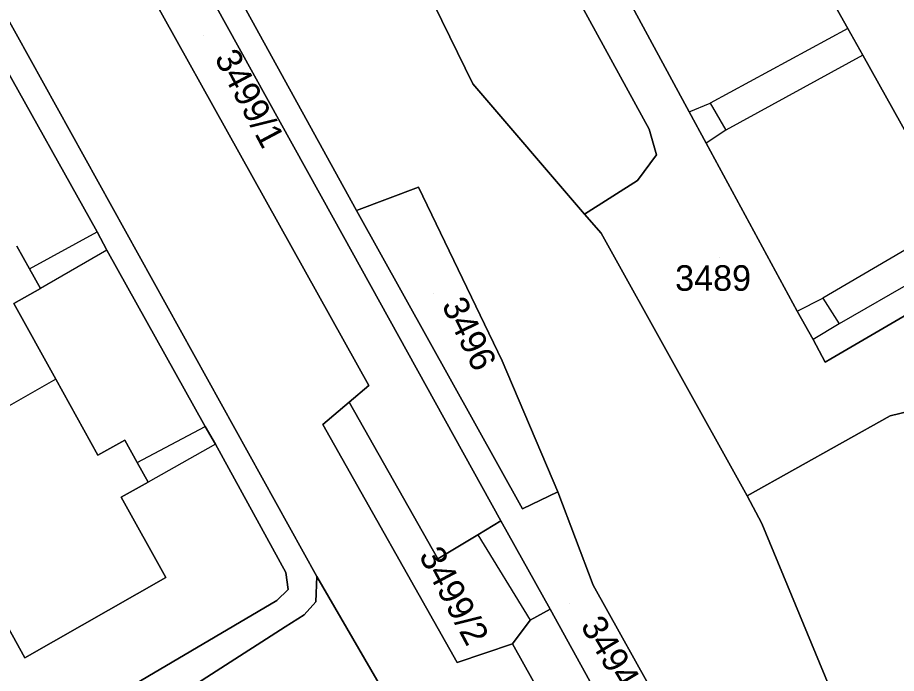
# Model space of a CAD drawing. Extents: x -262715 to -259381, y -1237238 to -1231182.
# Drawn here: x -261491.3 to -261422.5, y -1235605.5 to -1235554.1 of the extents above; entities that cross this region are included whole.
import ezdxf

# ---------------------------------------------------------------- set-up
doc = ezdxf.new("R2010")
doc.units = 0
for name, color, linetype in [('body_kn', 7, 'Continuous'), ('kladpar_druhypozemkov', 7, 'Continuous'), ('kladpar_hranice', 7, 'Continuous'), ('kladpar_parcelnecisla', 7, 'Continuous'), ('kladpar_plochy', 7, 'Continuous'), ('zappar_hrandruhpozemk', 7, 'Continuous')]:
    doc.layers.add(name, color=color, linetype=linetype)

msp = doc.modelspace()

# ---------------------------------------------------------------- linework, layer by layer
at = {"layer": 'body_kn'}
for p, q in [((-261426.27, -1235554.97), (-261426.27, -1235554.97)), ((-261426.27, -1235554.97), (-261426.27, -1235554.97)), ((-261425.1, -1235557.07), (-261425.1, -1235557.07)), ((-261425.1, -1235557.07), (-261425.1, -1235557.07)), ((-261455.64, -1235559.31), (-261455.64, -1235559.31)), ((-261437.04, -1235560.82), (-261437.04, -1235560.82)), ((-261437.04, -1235560.82), (-261437.04, -1235560.82)), ((-261438.69, -1235561.51), (-261438.69, -1235561.51)), ((-261438.69, -1235561.51), (-261438.69, -1235561.51)), ((-261441.82, -1235562.85), (-261441.82, -1235562.85)), ((-261435.81, -1235562.95), (-261435.81, -1235562.95)), ((-261435.81, -1235562.95), (-261435.81, -1235562.95)), ((-261437.37, -1235563.97), (-261437.37, -1235563.97)), ((-261441.26, -1235564.87), (-261441.26, -1235564.87)), ((-261459.9, -1235567.4), (-261459.9, -1235567.4)), ((-261459.9, -1235567.4), (-261459.9, -1235567.4)), ((-261442.73, -1235566.89), (-261442.73, -1235566.89)), ((-261464.77, -1235569.24), (-261464.77, -1235569.24)), ((-261466.58, -1235569.82), (-261466.58, -1235569.82)), ((-261446.9, -1235569.53), (-261446.9, -1235569.53)), ((-261485.08, -1235570.9), (-261485.08, -1235570.9)), ((-261445.58, -1235571), (-261445.58, -1235571)), ((-261484.32, -1235572.34), (-261484.32, -1235572.34)), ((-261484.32, -1235572.34), (-261484.32, -1235572.34)), ((-261490.37, -1235573.81), (-261490.37, -1235573.81)), ((-261490.37, -1235573.81), (-261490.37, -1235573.81)), ((-261489.52, -1235575.34), (-261489.52, -1235575.34)), ((-261428.21, -1235576.1), (-261428.21, -1235576.1)), ((-261430.22, -1235577.11), (-261430.22, -1235577.11)), ((-261430.22, -1235577.11), (-261430.22, -1235577.11)), ((-261426.94, -1235578.12), (-261426.94, -1235578.12)), ((-261426.94, -1235578.12), (-261426.94, -1235578.12)), ((-261428.98, -1235579.33), (-261428.98, -1235579.33)), ((-261453.34, -1235581.02), (-261453.34, -1235581.02)), ((-261428.04, -1235581.12), (-261428.04, -1235581.12)), ((-261427.6, -1235580.85), (-261427.6, -1235580.85)), ((-261488.33, -1235582.45), (-261488.33, -1235582.45)), ((-261488.33, -1235582.45), (-261488.33, -1235582.45)), ((-261463.8, -1235582.95), (-261463.8, -1235582.95)), ((-261465.34, -1235584.25), (-261465.34, -1235584.25)), ((-261465.34, -1235584.25), (-261465.34, -1235584.25)), ((-261467.39, -1235585.99), (-261467.39, -1235585.99)), ((-261422.94, -1235585.32), (-261422.94, -1235585.32)), ((-261476.63, -1235586.16), (-261476.63, -1235586.16)), ((-261482.92, -1235587.23), (-261482.92, -1235587.23)), ((-261475.82, -1235587.54), (-261475.82, -1235587.54)), ((-261475.82, -1235587.54), (-261475.82, -1235587.54)), ((-261485.02, -1235588.4), (-261485.02, -1235588.4)), ((-261481.94, -1235588.98), (-261481.94, -1235588.98)), ((-261481.94, -1235588.98), (-261481.94, -1235588.98)), ((-261481.09, -1235590.51), (-261481.09, -1235590.51)), ((-261448.98, -1235591.27), (-261448.98, -1235591.27)), ((-261483.19, -1235591.68), (-261483.19, -1235591.68)), ((-261434.14, -1235591.59), (-261434.14, -1235591.59)), ((-261451.76, -1235592.59), (-261451.76, -1235592.59)), ((-261453.44, -1235593.54), (-261453.44, -1235593.54)), ((-261432.99, -1235593.76), (-261432.99, -1235593.76)), ((-261455.25, -1235594.64), (-261455.25, -1235594.64)), ((-261455.25, -1235594.64), (-261455.25, -1235594.64)), ((-261458.4, -1235596.51), (-261458.4, -1235596.51)), ((-261470.29, -1235597.59), (-261470.29, -1235597.59)), ((-261479.69, -1235597.98), (-261479.69, -1235597.98)), ((-261467.86, -1235597.89), (-261467.86, -1235597.89)), ((-261470.11, -1235598.92), (-261470.11, -1235598.92)), ((-261446.22, -1235598.57), (-261446.22, -1235598.57)), ((-261470.99, -1235599.77), (-261470.99, -1235599.77)), ((-261467.94, -1235599.89), (-261467.94, -1235599.89)), ((-261449.59, -1235600.46), (-261449.59, -1235600.46)), ((-261468.87, -1235600.9), (-261468.87, -1235600.9)), ((-261451.14, -1235601.33), (-261451.14, -1235601.33)), ((-261451.14, -1235601.33), (-261451.14, -1235601.33)), ((-261470.35, -1235601.84), (-261470.35, -1235601.84)), ((-261452.54, -1235603.16), (-261452.54, -1235603.16)), ((-261452.54, -1235603.16), (-261452.54, -1235603.16)), ((-261490.75, -1235604.27), (-261490.75, -1235604.27)), ((-261456.86, -1235604.63), (-261456.86, -1235604.63))]:
    msp.add_line(p, q, dxfattribs=at)
at = {"layer": 'kladpar_druhypozemkov'}
for p, q in [((-261476.76, -1235555.51), (-261476.76, -1235555.51)), ((-261436.31, -1235572.95), (-261436.31, -1235572.95)), ((-261458.7, -1235575.73), (-261458.7, -1235575.73)), ((-261455.36, -1235599.8), (-261455.36, -1235599.8)), ((-261448.06, -1235600.03), (-261448.06, -1235600.03))]:
    msp.add_line(p, q, dxfattribs=at)
at = {"layer": 'kladpar_hranice'}
for points in [[(-261589.5, -1235316.23), (-261558.55, -1235373.38), (-261545.48, -1235395.38), (-261529.32, -1235425.1), (-261511.21, -1235458.13), (-261492.65, -1235492.14), (-261486.88, -1235501.6), (-261475.01, -1235519.76), (-261455.64, -1235559.31), (-261446.9, -1235569.53), (-261445.58, -1235571), (-261434.14, -1235591.59), (-261432.99, -1235593.76), (-261426.79, -1235608.76), (-261415.88, -1235628.94), (-261409.46, -1235640.49), (-261398.54, -1235660.04), (-261395.85, -1235659.66), (-261393.96, -1235659.39), (-261392.37, -1235662.21)], [(-261511.26, -1235484.38), (-261505.16, -1235495.58), (-261486.46, -1235529.8), (-261464.77, -1235569.24), (-261451.76, -1235592.59), (-261448.98, -1235591.27), (-261446.22, -1235598.57), (-261435.51, -1235617.79), (-261437.2, -1235618.84), (-261425.7, -1235639.75), (-261429.77, -1235642.57), (-261433.26, -1235646.14), (-261434.67, -1235644.77), (-261431.37, -1235641.24), (-261428.33, -1235639.13), (-261438.98, -1235619.69), (-261449.59, -1235600.46), (-261453.44, -1235593.54), (-261466.58, -1235569.82), (-261487.34, -1235532.32), (-261487.97, -1235531.18), (-261489.3, -1235528.78), (-261513.48, -1235485.13), (-261511.26, -1235484.38)], [(-261512.53, -1235495.42), (-261492.77, -1235530.91), (-261491.26, -1235530.07), (-261489.3, -1235528.78), (-261487.97, -1235531.18), (-261487.34, -1235532.32), (-261489.4, -1235533.2), (-261491.03, -1235534.04), (-261463.8, -1235582.95), (-261465.34, -1235584.25), (-261467.39, -1235585.99), (-261456.86, -1235604.63), (-261452.54, -1235603.16)], [(-261401.71, -1235681.6), (-261409.71, -1235666.96), (-261405.93, -1235663.79), (-261410.28, -1235655.89), (-261411.48, -1235654.31), (-261413.21, -1235653.15), (-261415.28, -1235652.66), (-261418.53, -1235652.6), (-261420.69, -1235653.54), (-261424.38, -1235647.44), (-261421.97, -1235645.54), (-261420.75, -1235643.18), (-261420.2, -1235640.22), (-261420.71, -1235637.44), (-261425.09, -1235629.28), (-261435.51, -1235617.79), (-261446.22, -1235598.57), (-261448.98, -1235591.27), (-261453.34, -1235581.02), (-261459.9, -1235567.4), (-261464.77, -1235569.24), (-261486.46, -1235529.8), (-261505.16, -1235495.58)], [(-261523.57, -1235497.42), (-261467.86, -1235597.89), (-261467.94, -1235599.89), (-261468.87, -1235600.9), (-261470.35, -1235601.84), (-261497.05, -1235618.96), (-261499.93, -1235618.3), (-261501.9, -1235617.28), (-261495.95, -1235614.38), (-261508.53, -1235591.48), (-261512.04, -1235593.46), (-261515.02, -1235588.3), (-261512.73, -1235586.81), (-261511.39, -1235586.29), (-261551.97, -1235512.81)], [(-261390.22, -1235736.84), (-261437.66, -1235651.7), (-261461.76, -1235608.43), (-261467.86, -1235597.89), (-261523.57, -1235497.42)], [(-261352.7, -1235701.57), (-261356.45, -1235698.78), (-261375.96, -1235663.31), (-261392.09, -1235634.4), (-261401.48, -1235640.18), (-261403.28, -1235637.04), (-261396.15, -1235632.64), (-261395.33, -1235631.71), (-261395.49, -1235630.29), (-261406.15, -1235610.79), (-261420.15, -1235585.99), (-261421.33, -1235584.92), (-261422.94, -1235585.32), (-261434.14, -1235591.59), (-261445.58, -1235571), (-261446.9, -1235569.53), (-261442.73, -1235566.89), (-261441.26, -1235564.87), (-261441.82, -1235562.85), (-261455.34, -1235538.18), (-261469.51, -1235511.93), (-261466.57, -1235510.22)], [(-261469.51, -1235511.93), (-261455.34, -1235538.18), (-261441.82, -1235562.85), (-261441.26, -1235564.87), (-261442.73, -1235566.89), (-261446.9, -1235569.53), (-261455.64, -1235559.31), (-261475.01, -1235519.76), (-261473.53, -1235515.14), (-261469.51, -1235511.93)], [(-261421.49, -1235517.81), (-261417.25, -1235525.86), (-261420.02, -1235527.38), (-261423.51, -1235521.24), (-261452.22, -1235536.5), (-261438.69, -1235561.51), (-261437.37, -1235563.97), (-261430.22, -1235577.11), (-261428.98, -1235579.33), (-261428.04, -1235581.12), (-261427.6, -1235580.85), (-261421.02, -1235577.02), (-261417.21, -1235583.79), (-261416.1, -1235585.82), (-261408.86, -1235598.88), (-261407.7, -1235600.94), (-261403.03, -1235609.1)], [(-261403.03, -1235609.1), (-261407.7, -1235600.94), (-261408.86, -1235598.88), (-261416.1, -1235585.82), (-261417.21, -1235583.79), (-261421.02, -1235577.02), (-261427.6, -1235580.85), (-261428.04, -1235581.12), (-261428.98, -1235579.33), (-261430.22, -1235577.11), (-261437.37, -1235563.97), (-261438.69, -1235561.51), (-261452.22, -1235536.5), (-261423.51, -1235521.24)], [(-261423.51, -1235521.24), (-261420.02, -1235527.38), (-261423.39, -1235529.24), (-261422.94, -1235530.16), (-261424.78, -1235531.29), (-261426.28, -1235528.61), (-261434.76, -1235533.32), (-261425.96, -1235549.34), (-261428.6, -1235550.84), (-261426.27, -1235554.97), (-261425.1, -1235557.07), (-261421.45, -1235563.57), (-261417.83, -1235570.02), (-261416.62, -1235572.16), (-261414.27, -1235576.36), (-261415.42, -1235577.02), (-261413, -1235581.39), (-261411.91, -1235583.35), (-261408.28, -1235589.91), (-261404.62, -1235596.5), (-261403.53, -1235598.47), (-261401.28, -1235602.53), (-261399.05, -1235606.55)], [(-261487.34, -1235532.32), (-261466.58, -1235569.82), (-261453.44, -1235593.54), (-261455.25, -1235594.64), (-261458.4, -1235596.51), (-261465.34, -1235584.25), (-261463.8, -1235582.95), (-261491.03, -1235534.04), (-261489.4, -1235533.2), (-261487.34, -1235532.32)], [(-261417.82, -1235545.03), (-261415.76, -1235548.74), (-261414.25, -1235547.89), (-261413.64, -1235548.99), (-261412.56, -1235550.92), (-261414.07, -1235551.76), (-261410.68, -1235557.83), (-261407.27, -1235563.95), (-261405.75, -1235563.1), (-261405.16, -1235564.17), (-261404.04, -1235566.17), (-261405.55, -1235567.02), (-261403.52, -1235570.67), (-261404.67, -1235571.32), (-261414.27, -1235576.36), (-261416.62, -1235572.16), (-261417.83, -1235570.02), (-261421.45, -1235563.57), (-261425.1, -1235557.07), (-261426.27, -1235554.97), (-261428.6, -1235550.84), (-261425.96, -1235549.34), (-261417.82, -1235545.03)], [(-261492.71, -1235612.54), (-261470.99, -1235599.77), (-261470.11, -1235598.92), (-261470.29, -1235597.59), (-261475.82, -1235587.54), (-261476.63, -1235586.16), (-261484.32, -1235572.34), (-261485.08, -1235570.9), (-261492.8, -1235557.11)], [(-261492.8, -1235557.11), (-261485.08, -1235570.9), (-261484.32, -1235572.34), (-261476.63, -1235586.16), (-261475.82, -1235587.54), (-261470.29, -1235597.59), (-261470.11, -1235598.92), (-261470.99, -1235599.77), (-261492.71, -1235612.54)], [(-261459.9, -1235567.4), (-261453.34, -1235581.02), (-261448.98, -1235591.27), (-261451.76, -1235592.59), (-261464.77, -1235569.24), (-261459.9, -1235567.4)], [(-261494.05, -1235598.35), (-261490.75, -1235604.27), (-261479.69, -1235597.98), (-261483.19, -1235591.68), (-261481.09, -1235590.51), (-261481.94, -1235588.98), (-261482.92, -1235587.23), (-261485.02, -1235588.4), (-261488.33, -1235582.45), (-261491.62, -1235576.51), (-261489.52, -1235575.34), (-261490.37, -1235573.81), (-261491.37, -1235572.03)], [(-261491.37, -1235572.03), (-261490.37, -1235573.81), (-261489.52, -1235575.34), (-261491.62, -1235576.51), (-261488.33, -1235582.45), (-261485.02, -1235588.4), (-261482.92, -1235587.23), (-261481.94, -1235588.98), (-261481.09, -1235590.51), (-261483.19, -1235591.68), (-261479.69, -1235597.98), (-261490.75, -1235604.27), (-261494.05, -1235598.35)], [(-261465.34, -1235584.25), (-261458.4, -1235596.51), (-261455.25, -1235594.64), (-261453.44, -1235593.54), (-261449.59, -1235600.46), (-261451.14, -1235601.33), (-261452.54, -1235603.16), (-261456.86, -1235604.63), (-261467.39, -1235585.99), (-261465.34, -1235584.25)], [(-261368.01, -1235705.48), (-261387.83, -1235670.28), (-261392.37, -1235662.21), (-261393.96, -1235659.39), (-261395.85, -1235659.66), (-261398.54, -1235660.04), (-261409.46, -1235640.49), (-261415.88, -1235628.94), (-261426.79, -1235608.76), (-261432.99, -1235593.76), (-261434.14, -1235591.59), (-261422.94, -1235585.32), (-261421.33, -1235584.92), (-261420.15, -1235585.99), (-261406.15, -1235610.79), (-261395.49, -1235630.29), (-261395.33, -1235631.71), (-261396.15, -1235632.64), (-261403.28, -1235637.04)], [(-261497.05, -1235618.96), (-261470.35, -1235601.84), (-261468.87, -1235600.9), (-261467.94, -1235599.89), (-261467.86, -1235597.89), (-261461.76, -1235608.43)], [(-261451.14, -1235601.33), (-261449.59, -1235600.46), (-261438.98, -1235619.69), (-261428.33, -1235639.13), (-261431.37, -1235641.24), (-261442.43, -1235621.28), (-261452.54, -1235603.16), (-261451.14, -1235601.33)], [(-261452.54, -1235603.16), (-261442.43, -1235621.28), (-261431.37, -1235641.24), (-261434.67, -1235644.77), (-261433.26, -1235646.14), (-261431.36, -1235647.27), (-261429.38, -1235647.89), (-261427.07, -1235648.14), (-261424.38, -1235647.44), (-261420.69, -1235653.54), (-261422.8, -1235655.3), (-261424.28, -1235657.92), (-261424.54, -1235661.82), (-261423.27, -1235664.95), (-261418.92, -1235663.7), (-261397.54, -1235702.26)]]:
    msp.add_lwpolyline(points, dxfattribs=at)
at = {"layer": 'kladpar_plochy'}
for points in [[(-261589.5, -1235316.23), (-261558.55, -1235373.38), (-261545.48, -1235395.38), (-261529.32, -1235425.1), (-261511.21, -1235458.13), (-261492.65, -1235492.14), (-261486.88, -1235501.6), (-261475.01, -1235519.76), (-261455.64, -1235559.31), (-261446.9, -1235569.53), (-261445.58, -1235571), (-261434.14, -1235591.59), (-261432.99, -1235593.76), (-261426.79, -1235608.76), (-261415.88, -1235628.94), (-261409.46, -1235640.49), (-261398.54, -1235660.04), (-261395.85, -1235659.66), (-261393.96, -1235659.39), (-261392.37, -1235662.21), (-261394.71, -1235667.07), (-261390.23, -1235675.28), (-261387.83, -1235670.28), (-261368.01, -1235705.48)], [(-261435.51, -1235617.79), (-261446.22, -1235598.57), (-261448.98, -1235591.27), (-261453.34, -1235581.02), (-261459.9, -1235567.4), (-261464.77, -1235569.24), (-261486.46, -1235529.8), (-261505.16, -1235495.58)], [(-261523.57, -1235497.42), (-261467.86, -1235597.89), (-261467.94, -1235599.89), (-261468.87, -1235600.9), (-261470.35, -1235601.84), (-261497.05, -1235618.96), (-261499.93, -1235618.3), (-261501.9, -1235617.28), (-261495.95, -1235614.38), (-261508.53, -1235591.48), (-261512.04, -1235593.46), (-261515.02, -1235588.3), (-261512.73, -1235586.81), (-261511.39, -1235586.29), (-261551.97, -1235512.81)], [(-261390.22, -1235736.84), (-261437.66, -1235651.7), (-261461.76, -1235608.43), (-261467.86, -1235597.89), (-261523.57, -1235497.42)], [(-261352.7, -1235701.57), (-261356.45, -1235698.78), (-261375.96, -1235663.31), (-261392.09, -1235634.4), (-261401.48, -1235640.18), (-261403.28, -1235637.04), (-261396.15, -1235632.64), (-261395.33, -1235631.71), (-261395.49, -1235630.29), (-261406.15, -1235610.79), (-261420.15, -1235585.99), (-261421.33, -1235584.92), (-261422.94, -1235585.32), (-261434.14, -1235591.59), (-261445.58, -1235571), (-261446.9, -1235569.53), (-261442.73, -1235566.89), (-261441.26, -1235564.87), (-261441.82, -1235562.85), (-261455.34, -1235538.18), (-261469.51, -1235511.93)], [(-261421.49, -1235517.81), (-261417.25, -1235525.86), (-261420.02, -1235527.38), (-261423.51, -1235521.24), (-261452.22, -1235536.5), (-261438.69, -1235561.51), (-261437.37, -1235563.97), (-261430.22, -1235577.11), (-261428.98, -1235579.33), (-261428.04, -1235581.12), (-261427.6, -1235580.85), (-261421.02, -1235577.02), (-261417.21, -1235583.79), (-261416.1, -1235585.82), (-261408.86, -1235598.88), (-261407.7, -1235600.94), (-261403.03, -1235609.1)], [(-261421.02, -1235577.02), (-261427.6, -1235580.85), (-261428.04, -1235581.12), (-261428.98, -1235579.33), (-261430.22, -1235577.11), (-261437.37, -1235563.97), (-261438.69, -1235561.51), (-261452.22, -1235536.5), (-261423.51, -1235521.24), (-261420.02, -1235527.38), (-261423.39, -1235529.24), (-261422.94, -1235530.16), (-261424.78, -1235531.29), (-261426.28, -1235528.61), (-261434.76, -1235533.32), (-261425.96, -1235549.34), (-261428.6, -1235550.84), (-261426.27, -1235554.97), (-261425.1, -1235557.07), (-261421.45, -1235563.57)], [(-261492.77, -1235530.91), (-261491.26, -1235530.07), (-261489.3, -1235528.78), (-261487.97, -1235531.18), (-261487.34, -1235532.32), (-261489.4, -1235533.2), (-261491.03, -1235534.04), (-261463.8, -1235582.95), (-261465.34, -1235584.25), (-261467.39, -1235585.99), (-261456.86, -1235604.63), (-261452.54, -1235603.16), (-261442.43, -1235621.28)], [(-261492.71, -1235612.54), (-261470.99, -1235599.77), (-261470.11, -1235598.92), (-261470.29, -1235597.59), (-261475.82, -1235587.54), (-261476.63, -1235586.16), (-261484.32, -1235572.34), (-261485.08, -1235570.9), (-261492.8, -1235557.11)], [(-261492.8, -1235557.11), (-261485.08, -1235570.9), (-261484.32, -1235572.34), (-261476.63, -1235586.16), (-261475.82, -1235587.54), (-261470.29, -1235597.59), (-261470.11, -1235598.92), (-261470.99, -1235599.77), (-261492.71, -1235612.54)], [(-261494.05, -1235598.35), (-261490.75, -1235604.27), (-261479.69, -1235597.98), (-261483.19, -1235591.68), (-261481.09, -1235590.51), (-261481.94, -1235588.98), (-261482.92, -1235587.23), (-261485.02, -1235588.4), (-261488.33, -1235582.45), (-261491.62, -1235576.51), (-261489.52, -1235575.34), (-261490.37, -1235573.81), (-261491.37, -1235572.03)], [(-261491.37, -1235572.03), (-261490.37, -1235573.81), (-261489.52, -1235575.34), (-261491.62, -1235576.51), (-261488.33, -1235582.45), (-261485.02, -1235588.4), (-261482.92, -1235587.23), (-261481.94, -1235588.98), (-261481.09, -1235590.51), (-261483.19, -1235591.68), (-261479.69, -1235597.98), (-261490.75, -1235604.27), (-261494.05, -1235598.35)], [(-261426.79, -1235608.76), (-261432.99, -1235593.76), (-261434.14, -1235591.59), (-261422.94, -1235585.32), (-261421.33, -1235584.92), (-261420.15, -1235585.99), (-261406.15, -1235610.79)], [(-261497.05, -1235618.96), (-261470.35, -1235601.84), (-261468.87, -1235600.9), (-261467.94, -1235599.89), (-261467.86, -1235597.89), (-261461.76, -1235608.43), (-261463.23, -1235606.99), (-261465.15, -1235606.35), (-261467.06, -1235606.61), (-261468.61, -1235607.37), (-261488.56, -1235619.47), (-261490.07, -1235621.03), (-261503.77, -1235628.58)]]:
    msp.add_lwpolyline(points, dxfattribs=at)
for points in [[(-261511.26, -1235484.38), (-261505.16, -1235495.58), (-261486.46, -1235529.8), (-261464.77, -1235569.24), (-261451.76, -1235592.59), (-261448.98, -1235591.27), (-261446.22, -1235598.57), (-261435.51, -1235617.79), (-261437.2, -1235618.84), (-261425.7, -1235639.75), (-261429.77, -1235642.57), (-261433.26, -1235646.14), (-261434.67, -1235644.77), (-261431.37, -1235641.24), (-261428.33, -1235639.13), (-261438.98, -1235619.69), (-261449.59, -1235600.46), (-261453.44, -1235593.54), (-261466.58, -1235569.82), (-261487.34, -1235532.32), (-261487.97, -1235531.18), (-261489.3, -1235528.78), (-261513.48, -1235485.13)], [(-261469.51, -1235511.93), (-261455.34, -1235538.18), (-261441.82, -1235562.85), (-261441.26, -1235564.87), (-261442.73, -1235566.89), (-261446.9, -1235569.53), (-261455.64, -1235559.31), (-261475.01, -1235519.76), (-261473.53, -1235515.14)], [(-261487.34, -1235532.32), (-261466.58, -1235569.82), (-261453.44, -1235593.54), (-261455.25, -1235594.64), (-261458.4, -1235596.51), (-261465.34, -1235584.25), (-261463.8, -1235582.95), (-261491.03, -1235534.04), (-261489.4, -1235533.2)], [(-261417.82, -1235545.03), (-261415.76, -1235548.74), (-261414.25, -1235547.89), (-261413.64, -1235548.99), (-261412.56, -1235550.92), (-261414.07, -1235551.76), (-261410.68, -1235557.83), (-261407.27, -1235563.95), (-261405.75, -1235563.1), (-261405.16, -1235564.17), (-261404.04, -1235566.17), (-261405.55, -1235567.02), (-261403.52, -1235570.67), (-261404.67, -1235571.32), (-261414.27, -1235576.36), (-261416.62, -1235572.16), (-261417.83, -1235570.02), (-261421.45, -1235563.57), (-261425.1, -1235557.07), (-261426.27, -1235554.97), (-261428.6, -1235550.84), (-261425.96, -1235549.34)], [(-261459.9, -1235567.4), (-261453.34, -1235581.02), (-261448.98, -1235591.27), (-261451.76, -1235592.59), (-261464.77, -1235569.24)], [(-261465.34, -1235584.25), (-261458.4, -1235596.51), (-261455.25, -1235594.64), (-261453.44, -1235593.54), (-261449.59, -1235600.46), (-261451.14, -1235601.33), (-261452.54, -1235603.16), (-261456.86, -1235604.63), (-261467.39, -1235585.99)], [(-261451.14, -1235601.33), (-261449.59, -1235600.46), (-261438.98, -1235619.69), (-261428.33, -1235639.13), (-261431.37, -1235641.24), (-261442.43, -1235621.28), (-261452.54, -1235603.16)]]:
    msp.add_lwpolyline(points, close=True, dxfattribs=at)
at = {"layer": 'zappar_hrandruhpozemk'}
for p, q in [((-261426.27, -1235554.97), (-261437.04, -1235560.82)), ((-261425.1, -1235557.07), (-261435.81, -1235562.95)), ((-261438.69, -1235561.51), (-261437.04, -1235560.82)), ((-261437.04, -1235560.82), (-261435.81, -1235562.95)), ((-261435.81, -1235562.95), (-261437.37, -1235563.97)), ((-261490.37, -1235573.81), (-261485.08, -1235570.9)), ((-261416.62, -1235572.16), (-261426.94, -1235578.12)), ((-261484.32, -1235572.34), (-261489.52, -1235575.34)), ((-261430.22, -1235577.11), (-261428.21, -1235576.1)), ((-261426.94, -1235578.12), (-261428.98, -1235579.33)), ((-261488.33, -1235582.45), (-261499.41, -1235588.74)), ((-261481.94, -1235588.98), (-261476.63, -1235586.16)), ((-261475.82, -1235587.54), (-261481.09, -1235590.51)), ((-261455.25, -1235594.64), (-261451.14, -1235601.33))]:
    msp.add_line(p, q, dxfattribs=at)
msp.add_lwpolyline([(-261417.83, -1235570.02), (-261428.21, -1235576.1), (-261426.94, -1235578.12)], dxfattribs=at)

# ---------------------------------------------------------------- texts
at = {"layer": 'kladpar_parcelnecisla'}
for s, rotation, p in [('3499/1', 298, (-261475.926, -1235557.288)), ('3496', 296, (-261458.117, -1235576.631)), ('3499/2', 298, (-261459.909, -1235596.25)), ('3494/3', 301, (-261447.251, -1235601.762))]:
    msp.add_text(s, height=2, rotation=rotation, dxfattribs=at).set_placement(p)
msp.add_text('3489', height=2, dxfattribs=at).set_placement((-261439.794, -1235575.52))

doc.saveas('drawing.dxf')
